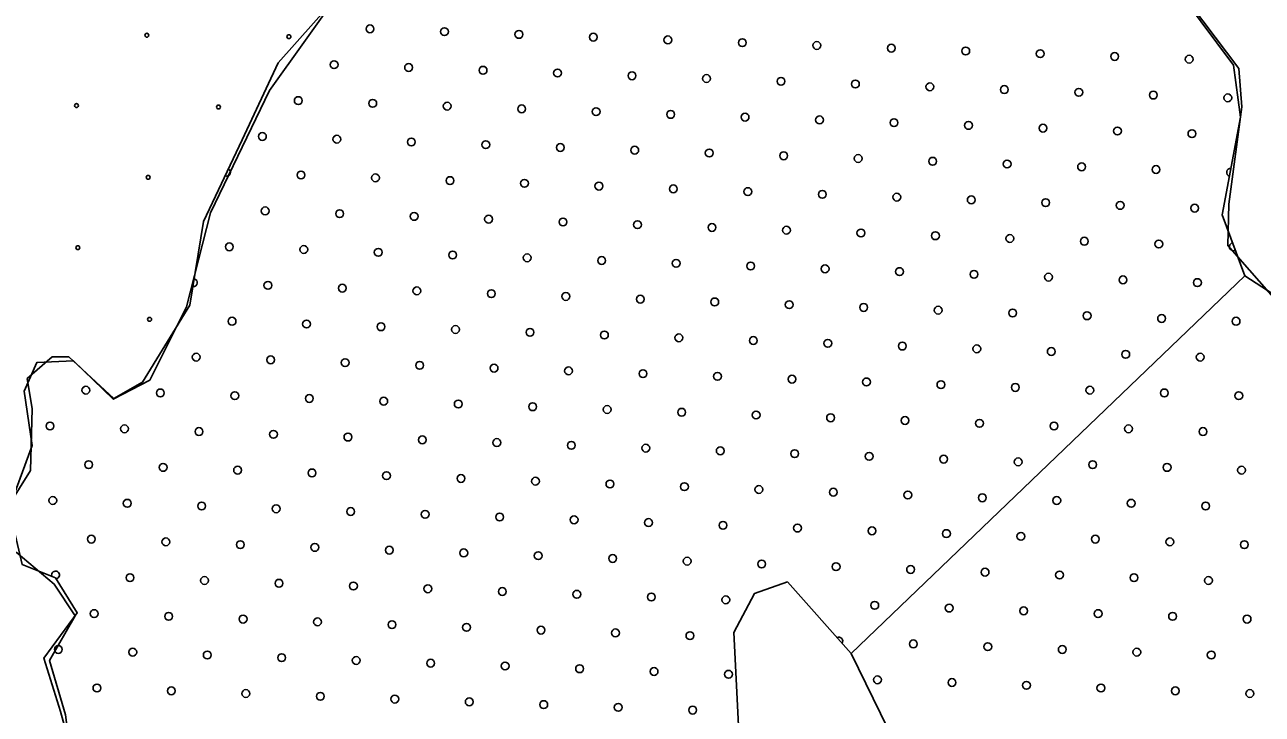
# Model space of a CAD drawing. Extents: x 1612280 to 1883141, y 560852 to 780851.
# Drawn here: x 1805479 to 1808829, y 636942 to 638809 of the extents above; entities that cross this region are included whole.
import ezdxf

# ---------------------------------------------------------------- set-up
doc = ezdxf.new("R2010")
doc.units = 0
for name, color, linetype in [('DESIGN - EROSION CONTROL - Devices', 7, 'Continuous'), ('DESIGN - SCRATCH - User 1', 7, 'Continuous'), ('DESIGN - TRAFFIC CONTROL PERMANENT - Pavement Marking Text', 7, 'Continuous')]:
    doc.layers.add(name, color=color, linetype=linetype)

msp = doc.modelspace()

# ---------------------------------------------------------------- linework, layer by layer
at = {"layer": 'DESIGN - EROSION CONTROL - Devices'}
for centre in [(1805809.4, 638780.6), (1805809.4, 638780.6), (1806194, 638776.9), (1806194, 638776.9), (1805619, 638590.2), (1805619, 638590.2), (1806003.5, 638586.4), (1806003.5, 638586.4), (1805813.1, 638396), (1805813.1, 638396), (1805622.7, 638205.6), (1805622.7, 638205.6), (1805816.9, 638011.5), (1805816.9, 638011.5)]:
    msp.add_circle(centre, 5.28, dxfattribs=at)
at = {"layer": 'DESIGN - SCRATCH - User 1'}
for points in [[(1807262.3, 640778.7), (1807433.9, 640613.1), (1807611.7, 640600.8), (1807728.1, 640662.2), (1807862.9, 640613.1), (1807899.7, 640441.4), (1807862.9, 640367.8), (1807893.6, 640232.9), (1808065.2, 640116.4), (1808120.4, 640116.4), (1808200, 640042.8), (1808218.4, 639803.6), (1808292, 639730), (1808322.6, 639417.2), (1808365.5, 639245.5), (1808573.9, 638938.9), (1808751.6, 638699.7), (1808770, 638558.6), (1808721, 638294.9), (1808782.3, 638129.3)], [(1807262.3, 640778.7), (1807433.9, 640613.1), (1807611.7, 640600.8), (1807728.1, 640662.2), (1807862.9, 640613.1), (1807899.7, 640441.4), (1807862.9, 640367.8), (1807893.6, 640232.9), (1808065.2, 640116.4), (1808120.4, 640116.4), (1808200, 640042.8), (1808218.4, 639803.6), (1808292, 639730), (1808322.6, 639417.2), (1808365.5, 639245.5), (1808573.9, 638938.9), (1808751.6, 638699.7), (1808770, 638558.6), (1808721, 638294.9), (1808782.3, 638129.3)], [(1805720.5, 637796.8), (1805797.5, 637841.1), (1805926.2, 638049.6), (1805963, 638276.5), (1806067.2, 638497.3), (1806165.2, 638705.8), (1806312.3, 638871.4), (1806453.3, 639055.4), (1806655.6, 639196.4), (1806790.4, 639245.5), (1807041.7, 639239.4), (1807360.4, 639233.2), (1807409.4, 639411.1), (1807433.9, 639613.5), (1807384.9, 639803.6), (1807366.5, 640036.6), (1807311.3, 640165.4), (1807182.6, 640343.3), (1807053.9, 640484.3), (1807017.2, 640594.7), (1807084.6, 640741.9)], [(1805720.5, 637796.8), (1805797.5, 637841.1), (1805926.2, 638049.6), (1805963, 638276.5), (1806067.2, 638497.3), (1806165.2, 638705.8), (1806312.3, 638871.4), (1806453.3, 639055.4), (1806655.6, 639196.4), (1806790.4, 639245.5), (1807041.7, 639239.4), (1807360.4, 639233.2), (1807409.4, 639411.1), (1807433.9, 639613.5), (1807384.9, 639803.6), (1807366.5, 640036.6), (1807311.3, 640165.4), (1807182.6, 640343.3), (1807053.9, 640484.3), (1807017.2, 640594.7), (1807084.6, 640741.9)], [(1807322.1, 640734.9), (1807445.8, 640619.1), (1807565.4, 640603.2), (1807756.9, 640671), (1807848.6, 640611.1), (1807888.5, 640499.4), (1807856.6, 640331.7), (1807924.4, 640208), (1808155.8, 640104.2), (1808215.6, 640000.4), (1808211.6, 639844.7), (1808295.4, 639697), (1808371.2, 639261.8), (1808506.8, 639034.3), (1808766.1, 638691), (1808774.1, 638587.2), (1808738.2, 638323.7)], [(1807322.1, 640734.9), (1807445.8, 640619.1), (1807565.4, 640603.2), (1807756.9, 640671), (1807848.6, 640611.1), (1807888.5, 640499.4), (1807856.6, 640331.7), (1807924.4, 640208), (1808155.8, 640104.2), (1808215.6, 640000.4), (1808211.6, 639844.7), (1808295.4, 639697), (1808371.2, 639261.8), (1808506.8, 639034.3), (1808766.1, 638691), (1808774.1, 638587.2), (1808738.2, 638323.7)], [(1805981.6, 638300.3), (1806141.4, 638631.1), (1806340.8, 638910.5), (1806464.5, 639062.2), (1806612, 639182), (1806787.6, 639253.9), (1807110.7, 639233.9), (1807350, 639233.9), (1807405.9, 639349.7), (1807429.8, 639629.1), (1807385.9, 639824.7), (1807362, 640072.2), (1807274.2, 640235.9), (1807082.8, 640451.5), (1807034.9, 640547.3), (1807058.8, 640691)], [(1805981.6, 638300.3), (1806141.4, 638631.1), (1806340.8, 638910.5), (1806464.5, 639062.2), (1806612, 639182), (1806787.6, 639253.9), (1807110.7, 639233.9), (1807350, 639233.9), (1807405.9, 639349.7), (1807429.8, 639629.1), (1807385.9, 639824.7), (1807362, 640072.2), (1807274.2, 640235.9), (1807082.8, 640451.5), (1807034.9, 640547.3), (1807058.8, 640691)], [(1808738.2, 638323.7), (1808736.2, 638211.9), (1808879.8, 638048.3), (1809155.1, 637912.5), (1809342.5, 637832.7), (1809565.9, 637804.7), (1809705.5, 637852.6), (1809801.3, 637956.4), (1809909, 638160), (1809996.7, 638227.9), (1810120.4, 638239.9), (1810248, 638108.1), (1810403.6, 638020.3), (1810603.1, 637948.5), (1810782.6, 637900.6), (1810986, 637748.9), (1811241.3, 637545.3), (1811480.6, 637541.3), (1811644.2, 637589.2), (1811817.7, 637597.2), (1812027.1, 637533.3)], [(1808738.2, 638323.7), (1808736.2, 638211.9), (1808879.8, 638048.3), (1809155.1, 637912.5), (1809342.5, 637832.7), (1809565.9, 637804.7), (1809705.5, 637852.6), (1809801.3, 637956.4), (1809909, 638160), (1809996.7, 638227.9), (1810120.4, 638239.9), (1810248, 638108.1), (1810403.6, 638020.3), (1810603.1, 637948.5), (1810782.6, 637900.6), (1810986, 637748.9), (1811241.3, 637545.3), (1811480.6, 637541.3), (1811644.2, 637589.2), (1811817.7, 637597.2), (1812027.1, 637533.3)], [(1805446.9, 637527.8), (1805498.6, 637670.2), (1805477.1, 637816.9), (1805511.6, 637894.6), (1805610.7, 637898.9), (1805718.5, 637795.4), (1805817.7, 637847.1), (1805916.9, 638045.6), (1805981.6, 638300.3)], [(1805446.9, 637527.8), (1805498.6, 637670.2), (1805477.1, 637816.9), (1805511.6, 637894.6), (1805610.7, 637898.9), (1805718.5, 637795.4), (1805817.7, 637847.1), (1805916.9, 638045.6), (1805981.6, 638300.3)], [(1808782.3, 638129.3), (1809009, 637982.1), (1809315.5, 637834.9), (1809548.4, 637822.7), (1809750.6, 637865.6), (1809861, 638055.7), (1809934.5, 638178.4), (1810026.4, 638239.7), (1810124.5, 638233.6), (1810320.6, 638068), (1810535.1, 637963.7), (1810774.1, 637920.8), (1811215.4, 637565.1)], [(1808782.3, 638129.3), (1809009, 637982.1), (1809315.5, 637834.9), (1809548.4, 637822.7), (1809750.6, 637865.6), (1809861, 638055.7), (1809934.5, 638178.4), (1810026.4, 638239.7), (1810124.5, 638233.6), (1810320.6, 638068), (1810535.1, 637963.7), (1810774.1, 637920.8), (1811215.4, 637565.1)], [(1808782.3, 638129.3), (1807716.1, 637106.8), (1807543.8, 637300.7)], [(1808782.3, 638129.3), (1807716.1, 637106.8), (1807543.8, 637300.7)], [(1807996, 636816.7), (1807895.6, 636739.6), (1807716.1, 637106.8), (1808782.3, 638129.3)], [(1807996, 636816.7), (1807895.6, 636739.6), (1807716.1, 637106.8), (1808782.3, 638129.3)], [(1805480.1, 636714.4), (1805530.3, 636709.4), (1805620.9, 636786.4), (1805575.6, 636949.5), (1805530.3, 637094.5), (1805620.9, 637216.8), (1805562, 637312), (1805471.5, 637348.2), (1805435.3, 637506.8), (1805494.1, 637601.9), (1805498.6, 637769.6), (1805485.1, 637851.1), (1805553, 637910), (1805598.3, 637910), (1805720.5, 637796.8)], [(1805480.1, 636714.4), (1805530.3, 636709.4), (1805620.9, 636786.4), (1805575.6, 636949.5), (1805530.3, 637094.5), (1805620.9, 637216.8), (1805562, 637312), (1805471.5, 637348.2), (1805435.3, 637506.8), (1805494.1, 637601.9), (1805498.6, 637769.6), (1805485.1, 637851.1), (1805553, 637910), (1805598.3, 637910), (1805720.5, 637796.8)], [(1805468.4, 636699.2), (1805554.7, 636725.1), (1805610.7, 636772.6), (1805589.2, 636940.9), (1805546.1, 637087.6), (1805615.1, 637208.5), (1805559, 637294.8), (1805455.5, 637381.1)], [(1805468.4, 636699.2), (1805554.7, 636725.1), (1805610.7, 636772.6), (1805589.2, 636940.9), (1805546.1, 637087.6), (1805615.1, 637208.5), (1805559, 637294.8), (1805455.5, 637381.1)], [(1807543.8, 637300.7), (1807454.4, 637269.3), (1807398.9, 637163.3), (1807419.1, 636749.4), (1807424.1, 636456.7), (1807479.6, 636360.8), (1807630.9, 636295.1), (1807696.5, 636249.7), (1807741.9, 636143.7), (1807696.5, 635987.2), (1807625.9, 635800.5), (1807661.2, 635659.1), (1807772.2, 635568.3), (1807802.4, 635452.2), (1807767.1, 635356.3), (1807681.4, 635038.3), (1807666.2, 634927.2), (1807731.8, 634684.9), (1807757, 634392.2), (1807772.2, 634089.3), (1807893.2, 634013.6), (1807999.2, 633978.3), (1808019.3, 633857.1)], [(1807543.8, 637300.7), (1807454.4, 637269.3), (1807398.9, 637163.3), (1807419.1, 636749.4), (1807424.1, 636456.7), (1807479.6, 636360.8), (1807630.9, 636295.1), (1807696.5, 636249.7), (1807741.9, 636143.7), (1807696.5, 635987.2), (1807625.9, 635800.5), (1807661.2, 635659.1), (1807772.2, 635568.3), (1807802.4, 635452.2), (1807767.1, 635356.3), (1807681.4, 635038.3), (1807666.2, 634927.2), (1807731.8, 634684.9), (1807757, 634392.2), (1807772.2, 634089.3), (1807893.2, 634013.6), (1807999.2, 633978.3), (1808019.3, 633857.1)]]:
    msp.add_lwpolyline(points, dxfattribs=at)
at = {"layer": 'DESIGN - TRAFFIC CONTROL PERMANENT - Pavement Marking Text'}
for centre in [(1806413.5, 638797.9), (1806413.5, 638797.9), (1806615.1, 638790.5), (1806615.1, 638790.5), (1806816.7, 638783), (1806816.7, 638783), (1807018.3, 638775.5), (1807018.3, 638775.5), (1807220, 638768.1), (1807220, 638768.1), (1807421.6, 638760.6), (1807421.6, 638760.6), (1807623.2, 638753.1), (1807623.2, 638753.1), (1807824.8, 638745.7), (1807824.8, 638745.7), (1808026.4, 638738.2), (1808026.4, 638738.2), (1808228, 638730.7), (1808228, 638730.7), (1808429.6, 638723.3), (1808429.6, 638723.3), (1808631.2, 638715.8), (1808631.2, 638715.8), (1806316.4, 638700.9), (1806316.4, 638700.9), (1806518.1, 638693.4), (1806518.1, 638693.4), (1806719.7, 638685.9), (1806719.7, 638685.9), (1806921.3, 638678.4), (1806921.3, 638678.4), (1807122.9, 638671), (1807122.9, 638671), (1807324.5, 638663.5), (1807324.5, 638663.5), (1807526.1, 638656), (1807526.1, 638656), (1807727.7, 638648.6), (1807727.7, 638648.6), (1807929.3, 638641.1), (1807929.3, 638641.1), (1806219.4, 638603.8), (1806219.4, 638603.8), (1808130.9, 638633.6), (1808130.9, 638633.6), (1808332.5, 638626.2), (1808332.5, 638626.2), (1808534.2, 638618.7), (1808534.2, 638618.7), (1808735.8, 638611.2), (1808735.8, 638611.2), (1806421, 638596.3), (1806421, 638596.3), (1806622.6, 638588.8), (1806622.6, 638588.8), (1806824.2, 638581.4), (1806824.2, 638581.4), (1807025.8, 638573.9), (1807025.8, 638573.9), (1807227.4, 638566.4), (1807227.4, 638566.4), (1807429, 638559), (1807429, 638559), (1807630.6, 638551.5), (1807630.6, 638551.5), (1807832.3, 638544), (1807832.3, 638544), (1808033.9, 638536.6), (1808033.9, 638536.6), (1806122.3, 638506.7), (1806122.3, 638506.7), (1808235.5, 638529.1), (1808235.5, 638529.1), (1808437.1, 638521.6), (1808437.1, 638521.6), (1808638.7, 638514.2), (1808638.7, 638514.2), (1806323.9, 638499.2), (1806323.9, 638499.2), (1806525.5, 638491.8), (1806525.5, 638491.8), (1806727.1, 638484.3), (1806727.1, 638484.3), (1806928.7, 638476.8), (1806928.7, 638476.8), (1807130.3, 638469.4), (1807130.3, 638469.4), (1807332, 638461.9), (1807332, 638461.9), (1807533.6, 638454.4), (1807533.6, 638454.4), (1807735.2, 638447), (1807735.2, 638447), (1807936.8, 638439.5), (1807936.8, 638439.5), (1806226.8, 638402.2), (1806226.8, 638402.2), (1808138.4, 638432), (1808138.4, 638432), (1808340, 638424.6), (1808340, 638424.6), (1808541.6, 638417.1), (1808541.6, 638417.1), (1806428.4, 638394.7), (1806428.4, 638394.7), (1806630.1, 638387.2), (1806630.1, 638387.2), (1806831.7, 638379.8), (1806831.7, 638379.8), (1807033.3, 638372.3), (1807033.3, 638372.3), (1807234.9, 638364.8), (1807234.9, 638364.8), (1807436.5, 638357.4), (1807436.5, 638357.4), (1807638.1, 638349.9), (1807638.1, 638349.9), (1807839.7, 638342.4), (1807839.7, 638342.4), (1808041.3, 638335), (1808041.3, 638335), (1806129.8, 638305.1), (1806129.8, 638305.1), (1808242.9, 638327.5), (1808242.9, 638327.5), (1808444.5, 638320), (1808444.5, 638320), (1808646.2, 638312.6), (1808646.2, 638312.6), (1806331.4, 638297.6), (1806331.4, 638297.6), (1806533, 638290.2), (1806533, 638290.2), (1806734.6, 638282.7), (1806734.6, 638282.7), (1806936.2, 638275.2), (1806936.2, 638275.2), (1807137.8, 638267.8), (1807137.8, 638267.8), (1807339.4, 638260.3), (1807339.4, 638260.3), (1807541, 638252.8), (1807541, 638252.8), (1807742.6, 638245.4), (1807742.6, 638245.4), (1807944.3, 638237.9), (1807944.3, 638237.9), (1806032.7, 638208), (1806032.7, 638208), (1806234.3, 638200.6), (1806234.3, 638200.6), (1808145.9, 638230.4), (1808145.9, 638230.4), (1808347.5, 638223), (1808347.5, 638223), (1808549.1, 638215.5), (1808549.1, 638215.5), (1806435.9, 638193.1), (1806435.9, 638193.1), (1806637.5, 638185.6), (1806637.5, 638185.6), (1806839.1, 638178.2), (1806839.1, 638178.2), (1807040.7, 638170.7), (1807040.7, 638170.7), (1807242.4, 638163.2), (1807242.4, 638163.2), (1807444, 638155.8), (1807444, 638155.8), (1807645.6, 638148.3), (1807645.6, 638148.3), (1807847.2, 638140.8), (1807847.2, 638140.8), (1808048.8, 638133.4), (1808048.8, 638133.4), (1806137.2, 638103.5), (1806137.2, 638103.5), (1808250.4, 638125.9), (1808250.4, 638125.9), (1808452, 638118.4), (1808452, 638118.4), (1808653.6, 638111), (1808653.6, 638111), (1806338.8, 638096), (1806338.8, 638096), (1806540.5, 638088.6), (1806540.5, 638088.6), (1806742.1, 638081.1), (1806742.1, 638081.1), (1806943.7, 638073.6), (1806943.7, 638073.6), (1807145.3, 638066.2), (1807145.3, 638066.2), (1807346.9, 638058.7), (1807346.9, 638058.7), (1807548.5, 638051.2), (1807548.5, 638051.2), (1807750.1, 638043.8), (1807750.1, 638043.8), (1807951.7, 638036.3), (1807951.7, 638036.3), (1806040.2, 638006.4), (1806040.2, 638006.4), (1808153.3, 638028.8), (1808153.3, 638028.8), (1808354.9, 638021.3), (1808354.9, 638021.3), (1808556.6, 638013.9), (1808556.6, 638013.9), (1808758.2, 638006.4), (1808758.2, 638006.4), (1806241.8, 637998.9), (1806241.8, 637998.9), (1806443.4, 637991.5), (1806443.4, 637991.5), (1806645, 637984), (1806645, 637984), (1806846.6, 637976.5), (1806846.6, 637976.5), (1807048.2, 637969.1), (1807048.2, 637969.1), (1807249.8, 637961.6), (1807249.8, 637961.6), (1807451.4, 637954.1), (1807451.4, 637954.1), (1807653, 637946.7), (1807653, 637946.7), (1807854.7, 637939.2), (1807854.7, 637939.2), (1805943.1, 637909.3), (1805943.1, 637909.3), (1806144.7, 637901.9), (1806144.7, 637901.9), (1808056.3, 637931.7), (1808056.3, 637931.7), (1808257.9, 637924.3), (1808257.9, 637924.3), (1808459.5, 637916.8), (1808459.5, 637916.8), (1808661.1, 637909.3), (1808661.1, 637909.3), (1806346.3, 637894.4), (1806346.3, 637894.4), (1806547.9, 637886.9), (1806547.9, 637886.9), (1806749.5, 637879.5), (1806749.5, 637879.5), (1806951.1, 637872), (1806951.1, 637872), (1807152.7, 637864.5), (1807152.7, 637864.5), (1807354.4, 637857.1), (1807354.4, 637857.1), (1807556, 637849.6), (1807556, 637849.6), (1807757.6, 637842.1), (1807757.6, 637842.1), (1807959.2, 637834.7), (1807959.2, 637834.7), (1805644.4, 637819.7), (1805644.4, 637819.7), (1805846, 637812.3), (1805846, 637812.3), (1806047.6, 637804.8), (1806047.6, 637804.8), (1808160.8, 637827.2), (1808160.8, 637827.2), (1808362.4, 637819.7), (1808362.4, 637819.7), (1808564, 637812.3), (1808564, 637812.3), (1808765.6, 637804.8), (1808765.6, 637804.8), (1806249.2, 637797.3), (1806249.2, 637797.3), (1806450.8, 637789.9), (1806450.8, 637789.9), (1806652.5, 637782.4), (1806652.5, 637782.4), (1806854.1, 637774.9), (1806854.1, 637774.9), (1807055.7, 637767.5), (1807055.7, 637767.5), (1807257.3, 637760), (1807257.3, 637760), (1807458.9, 637752.5), (1807458.9, 637752.5), (1807660.5, 637745.1), (1807660.5, 637745.1), (1807862.1, 637737.6), (1807862.1, 637737.6), (1805547.3, 637722.7), (1805547.3, 637722.7), (1805748.9, 637715.2), (1805748.9, 637715.2), (1805950.6, 637707.7), (1805950.6, 637707.7), (1806152.2, 637700.3), (1806152.2, 637700.3), (1808063.7, 637730.1), (1808063.7, 637730.1), (1808265.3, 637722.7), (1808265.3, 637722.7), (1808467, 637715.2), (1808467, 637715.2), (1808668.6, 637707.7), (1808668.6, 637707.7), (1806353.8, 637692.8), (1806353.8, 637692.8), (1806555.4, 637685.3), (1806555.4, 637685.3), (1806757, 637677.9), (1806757, 637677.9), (1806958.6, 637670.4), (1806958.6, 637670.4), (1807160.2, 637662.9), (1807160.2, 637662.9), (1807361.8, 637655.5), (1807361.8, 637655.5), (1807563.4, 637648), (1807563.4, 637648), (1807765, 637640.5), (1807765, 637640.5), (1807966.7, 637633.1), (1807966.7, 637633.1), (1805651.9, 637618.1), (1805651.9, 637618.1), (1805853.5, 637610.7), (1805853.5, 637610.7), (1806055.1, 637603.2), (1806055.1, 637603.2), (1808168.3, 637625.6), (1808168.3, 637625.6), (1808369.9, 637618.1), (1808369.9, 637618.1), (1808571.5, 637610.7), (1808571.5, 637610.7), (1808773.1, 637603.2), (1808773.1, 637603.2), (1806256.7, 637595.7), (1806256.7, 637595.7), (1806458.3, 637588.3), (1806458.3, 637588.3), (1806659.9, 637580.8), (1806659.9, 637580.8), (1806861.5, 637573.3), (1806861.5, 637573.3), (1807063.1, 637565.9), (1807063.1, 637565.9), (1807264.8, 637558.4), (1807264.8, 637558.4), (1807466.4, 637550.9), (1807466.4, 637550.9), (1807668, 637543.5), (1807668, 637543.5), (1807869.6, 637536), (1807869.6, 637536), (1805554.8, 637521.1), (1805554.8, 637521.1), (1805756.4, 637513.6), (1805756.4, 637513.6), (1805958, 637506.1), (1805958, 637506.1), (1806159.6, 637498.7), (1806159.6, 637498.7), (1808071.2, 637528.5), (1808071.2, 637528.5), (1808272.8, 637521.1), (1808272.8, 637521.1), (1808474.4, 637513.6), (1808474.4, 637513.6), (1808676, 637506.1), (1808676, 637506.1), (1806361.2, 637491.2), (1806361.2, 637491.2), (1806562.9, 637483.7), (1806562.9, 637483.7), (1806764.5, 637476.3), (1806764.5, 637476.3), (1806966.1, 637468.8), (1806966.1, 637468.8), (1807167.7, 637461.3), (1807167.7, 637461.3), (1807369.3, 637453.9), (1807369.3, 637453.9), (1807570.9, 637446.4), (1807570.9, 637446.4), (1807772.5, 637438.9), (1807772.5, 637438.9), (1807974.1, 637431.5), (1807974.1, 637431.5), (1805659.3, 637416.5), (1805659.3, 637416.5), (1805861, 637409.1), (1805861, 637409.1), (1806062.6, 637401.6), (1806062.6, 637401.6), (1808175.7, 637424), (1808175.7, 637424), (1808377.3, 637416.5), (1808377.3, 637416.5), (1808579, 637409.1), (1808579, 637409.1), (1808780.6, 637401.6), (1808780.6, 637401.6), (1806264.2, 637394.1), (1806264.2, 637394.1), (1806465.8, 637386.6), (1806465.8, 637386.6), (1806667.4, 637379.2), (1806667.4, 637379.2), (1806869, 637371.7), (1806869, 637371.7), (1807070.6, 637364.2), (1807070.6, 637364.2), (1807272.2, 637356.8), (1807272.2, 637356.8), (1807473.8, 637349.3), (1807473.8, 637349.3), (1807675.4, 637341.8), (1807675.4, 637341.8), (1807877.1, 637334.4), (1807877.1, 637334.4), (1805763.9, 637312), (1805763.9, 637312), (1805965.5, 637304.5), (1805965.5, 637304.5), (1806167.1, 637297), (1806167.1, 637297), (1808078.7, 637326.9), (1808078.7, 637326.9), (1808280.3, 637319.4), (1808280.3, 637319.4), (1808481.9, 637312), (1808481.9, 637312), (1808683.5, 637304.5), (1808683.5, 637304.5), (1806368.7, 637289.6), (1806368.7, 637289.6), (1806570.3, 637282.1), (1806570.3, 637282.1), (1806771.9, 637274.6), (1806771.9, 637274.6), (1806973.5, 637267.2), (1806973.5, 637267.2), (1807175.2, 637259.7), (1807175.2, 637259.7), (1807376.8, 637252.2), (1807376.8, 637252.2), (1807780, 637237.3), (1807780, 637237.3), (1807981.6, 637229.8), (1807981.6, 637229.8), (1805666.8, 637214.9), (1805666.8, 637214.9), (1805868.4, 637207.4), (1805868.4, 637207.4), (1806070, 637200), (1806070, 637200), (1808183.2, 637222.4), (1808183.2, 637222.4), (1808384.8, 637214.9), (1808384.8, 637214.9), (1808586.4, 637207.4), (1808586.4, 637207.4), (1808788, 637200), (1808788, 637200), (1806271.6, 637192.5), (1806271.6, 637192.5), (1806473.2, 637185), (1806473.2, 637185), (1806674.9, 637177.6), (1806674.9, 637177.6), (1806876.5, 637170.1), (1806876.5, 637170.1), (1807078.1, 637162.6), (1807078.1, 637162.6), (1807279.7, 637155.2), (1807279.7, 637155.2), (1807884.5, 637132.8), (1807884.5, 637132.8), (1805569.7, 637117.8), (1805569.7, 637117.8), (1805771.3, 637110.4), (1805771.3, 637110.4), (1805973, 637102.9), (1805973, 637102.9), (1806174.6, 637095.4), (1806174.6, 637095.4), (1808086.1, 637125.3), (1808086.1, 637125.3), (1808287.7, 637117.8), (1808287.7, 637117.8), (1808489.4, 637110.4), (1808489.4, 637110.4), (1808691, 637102.9), (1808691, 637102.9), (1806376.2, 637088), (1806376.2, 637088), (1806577.8, 637080.5), (1806577.8, 637080.5), (1806779.4, 637073), (1806779.4, 637073), (1806981, 637065.6), (1806981, 637065.6), (1807182.6, 637058.1), (1807182.6, 637058.1), (1807384.2, 637050.6), (1807384.2, 637050.6), (1807787.4, 637035.7), (1807787.4, 637035.7), (1807989.1, 637028.2), (1807989.1, 637028.2), (1805674.3, 637013.3), (1805674.3, 637013.3), (1805875.9, 637005.8), (1805875.9, 637005.8), (1806077.5, 636998.4), (1806077.5, 636998.4), (1808190.7, 637020.8), (1808190.7, 637020.8), (1808392.3, 637013.3), (1808392.3, 637013.3), (1808593.9, 637005.8), (1808593.9, 637005.8), (1808795.5, 636998.4), (1808795.5, 636998.4), (1806279.1, 636990.9), (1806279.1, 636990.9), (1806480.7, 636983.4), (1806480.7, 636983.4), (1806682.3, 636976), (1806682.3, 636976), (1806883.9, 636968.5), (1806883.9, 636968.5), (1807085.5, 636961), (1807085.5, 636961), (1807287.2, 636953.6), (1807287.2, 636953.6)]:
    msp.add_circle(centre, 10.6, dxfattribs=at)
for centre, start, end in [((1806025.2, 638409.6), 247.6492, 61.8207), ((1808743.2, 638409.6), 84.3723, 254.5624), ((1808750.7, 638208), 97.791, 302.8319), ((1805935.6, 638111), 263.6751, 77.9141), ((1805562.3, 637319.4), 278.7619, 199.8189), ((1807682.9, 637140.2), 325.6122, 117.6285)]:
    msp.add_arc(centre, 10.6, start, end, dxfattribs=at)

doc.saveas('drawing.dxf')
